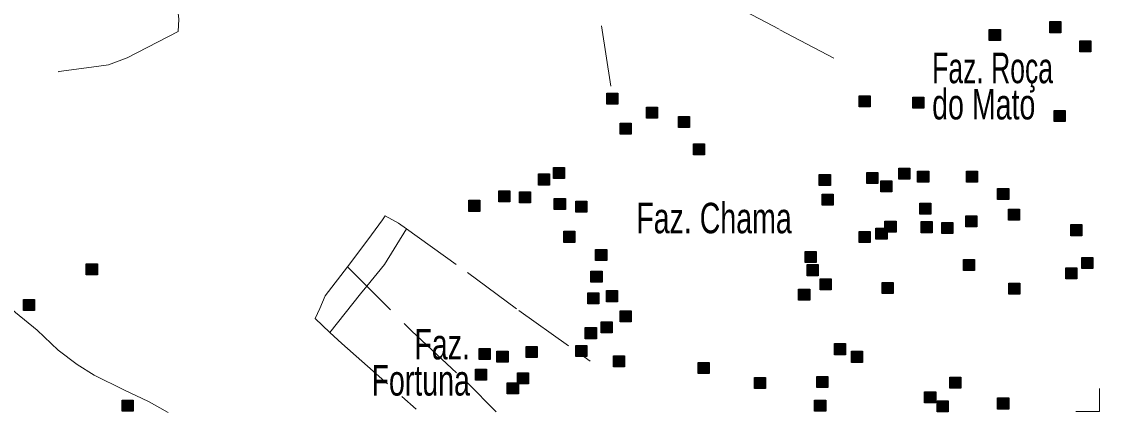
# Model space of a CAD drawing. Extents: x 445.4 to 500, y 8728.7 to 8784.
# Drawn here: x 494.35 to 500, y 8728.72 to 8730.77 of the extents above; entities that cross this region are included whole.
import ezdxf
from ezdxf.enums import TextEntityAlignment as Align

# ---------------------------------------------------------------- set-up
doc = ezdxf.new("R2010")
doc.units = 0
doc.header["$LTSCALE"] = 0.064
doc.linetypes.add('DOT_DASHED', pattern=[7.7, 5, -1.2, 0.3, -1.2])
for name, color, linetype, lineweight in [('2', 7, 'Continuous', 25), ('22', 7, 'DOT_DASHED', 13), ('63', 7, 'Continuous', 13)]:
    doc.layers.add(name, color=color, linetype=linetype, lineweight=lineweight)
doc.layers.add('61', color=7, linetype='Continuous')

msp = doc.modelspace()

# ---------------------------------------------------------------- hatches: boundary and pattern name
at = {"layer": '2'}
for points in [[(499.4223, 8730.723), (499.4803, 8730.723), (499.4803, 8730.665), (499.4223, 8730.665)], [(499.74, 8730.7646), (499.798, 8730.7646), (499.798, 8730.7066), (499.74, 8730.7066)], [(499.8965, 8730.6646), (499.9545, 8730.6646), (499.9545, 8730.6066), (499.8965, 8730.6066)], [(497.4166, 8730.3901), (497.4746, 8730.3901), (497.4746, 8730.3321), (497.4166, 8730.3321)], [(498.7401, 8730.3763), (498.7981, 8730.3763), (498.7981, 8730.3183), (498.7401, 8730.3183)], [(499.021, 8730.369), (499.079, 8730.369), (499.079, 8730.311), (499.021, 8730.311)], [(497.6236, 8730.3162), (497.6816, 8730.3162), (497.6816, 8730.2582), (497.6236, 8730.2582)], [(497.7912, 8730.2668), (497.8492, 8730.2668), (497.8492, 8730.2088), (497.7912, 8730.2088)], [(499.7628, 8730.2996), (499.8208, 8730.2996), (499.8208, 8730.2416), (499.7628, 8730.2416)], [(497.4856, 8730.2323), (497.5436, 8730.2323), (497.5436, 8730.1743), (497.4856, 8730.1743)], [(497.8701, 8730.1238), (497.9281, 8730.1238), (497.9281, 8730.0658), (497.8701, 8730.0658)], [(497.1356, 8730.0005), (497.1936, 8730.0005), (497.1936, 8729.9425), (497.1356, 8729.9425)], [(498.948, 8729.996), (499.006, 8729.996), (499.006, 8729.938), (498.948, 8729.938)], [(497.0568, 8729.966), (497.1148, 8729.966), (497.1148, 8729.908), (497.0568, 8729.908)], [(498.5306, 8729.964), (498.5886, 8729.964), (498.5886, 8729.906), (498.5306, 8729.906)], [(498.7802, 8729.974), (498.8382, 8729.974), (498.8382, 8729.916), (498.7802, 8729.916)], [(498.8532, 8729.9302), (498.9112, 8729.9302), (498.9112, 8729.8722), (498.8532, 8729.8722)], [(499.0465, 8729.9814), (499.1045, 8729.9814), (499.1045, 8729.9234), (499.0465, 8729.9234)], [(499.3019, 8729.9814), (499.3599, 8729.9814), (499.3599, 8729.9234), (499.3019, 8729.9234)], [(496.8497, 8729.8772), (496.9077, 8729.8772), (496.9077, 8729.8192), (496.8497, 8729.8192)], [(496.9582, 8729.8723), (497.0162, 8729.8723), (497.0162, 8729.8143), (496.9582, 8729.8143)], [(499.466, 8729.8901), (499.524, 8729.8901), (499.524, 8729.8321), (499.466, 8729.8321)], [(496.692, 8729.8279), (496.75, 8729.8279), (496.75, 8729.7699), (496.692, 8729.7699)], [(497.1406, 8729.8378), (497.1986, 8729.8378), (497.1986, 8729.7798), (497.1406, 8729.7798)], [(497.2539, 8729.823), (497.3119, 8729.823), (497.3119, 8729.765), (497.2539, 8729.765)], [(498.5454, 8729.8604), (498.6034, 8729.8604), (498.6034, 8729.8024), (498.5454, 8729.8024)], [(499.0575, 8729.8134), (499.1155, 8729.8134), (499.1155, 8729.7554), (499.0575, 8729.7554)], [(499.5234, 8729.7813), (499.5814, 8729.7813), (499.5814, 8729.7233), (499.5234, 8729.7233)], [(498.8751, 8729.7186), (498.9331, 8729.7186), (498.9331, 8729.6606), (498.8751, 8729.6606)], [(499.0648, 8729.7161), (499.1228, 8729.7161), (499.1228, 8729.6581), (499.0648, 8729.6581)], [(499.1733, 8729.7112), (499.2313, 8729.7112), (499.2313, 8729.6532), (499.1733, 8729.6532)], [(499.2992, 8729.747), (499.3572, 8729.747), (499.3572, 8729.689), (499.2992, 8729.689)], [(499.8491, 8729.7003), (499.9071, 8729.7003), (499.9071, 8729.6423), (499.8491, 8729.6423)], [(497.1898, 8729.6652), (497.2478, 8729.6652), (497.2478, 8729.6072), (497.1898, 8729.6072)], [(498.7401, 8729.6638), (498.7981, 8729.6638), (498.7981, 8729.6058), (498.7401, 8729.6058)], [(498.8277, 8729.682), (498.8857, 8729.682), (498.8857, 8729.624), (498.8277, 8729.624)], [(497.3574, 8729.5695), (497.4154, 8729.5695), (497.4154, 8729.5115), (497.3574, 8729.5115)], [(498.4567, 8729.5596), (498.5147, 8729.5596), (498.5147, 8729.5016), (498.4567, 8729.5016)], [(494.6858, 8729.4955), (494.7438, 8729.4955), (494.7438, 8729.4375), (494.6858, 8729.4375)], [(498.4665, 8729.4906), (498.5245, 8729.4906), (498.5245, 8729.4326), (498.4665, 8729.4326)], [(499.2873, 8729.5178), (499.3453, 8729.5178), (499.3453, 8729.4598), (499.2873, 8729.4598)], [(499.8235, 8729.474), (499.8815, 8729.474), (499.8815, 8729.416), (499.8235, 8729.416)], [(499.9074, 8729.5288), (499.9654, 8729.5288), (499.9654, 8729.4708), (499.9074, 8729.4708)], [(497.3328, 8729.456), (497.3908, 8729.456), (497.3908, 8729.398), (497.3328, 8729.398)], [(498.5355, 8729.4166), (498.5935, 8729.4166), (498.5935, 8729.3586), (498.5355, 8729.3586)], [(498.4222, 8729.3623), (498.4802, 8729.3623), (498.4802, 8729.3043), (498.4222, 8729.3043)], [(498.8605, 8729.3974), (498.9185, 8729.3974), (498.9185, 8729.3394), (498.8605, 8729.3394)], [(499.5244, 8729.3937), (499.5824, 8729.3937), (499.5824, 8729.3357), (499.5244, 8729.3357)], [(494.3555, 8729.3081), (494.4135, 8729.3081), (494.4135, 8729.2501), (494.3555, 8729.2501)], [(497.3158, 8729.343), (497.3738, 8729.343), (497.3738, 8729.285), (497.3158, 8729.285)], [(497.4146, 8729.3544), (497.4726, 8729.3544), (497.4726, 8729.2964), (497.4146, 8729.2964)], [(497.4856, 8729.2489), (497.5436, 8729.2489), (497.5436, 8729.1909), (497.4856, 8729.1909)], [(497.3869, 8729.1912), (497.4449, 8729.1912), (497.4449, 8729.1332), (497.3869, 8729.1332)], [(497.3032, 8729.1601), (497.3612, 8729.1601), (497.3612, 8729.1021), (497.3032, 8729.1021)], [(496.7462, 8729.0516), (496.8042, 8729.0516), (496.8042, 8728.9936), (496.7462, 8728.9936)], [(496.8399, 8729.0368), (496.8979, 8729.0368), (496.8979, 8728.9788), (496.8399, 8728.9788)], [(496.9927, 8729.0615), (497.0507, 8729.0615), (497.0507, 8729.0035), (496.9927, 8729.0035)], [(497.2539, 8729.0664), (497.3119, 8729.0664), (497.3119, 8729.0084), (497.2539, 8729.0084)], [(498.6095, 8729.0763), (498.6675, 8729.0763), (498.6675, 8729.0183), (498.6095, 8729.0183)], [(498.7, 8729.036), (498.758, 8729.036), (498.758, 8728.978), (498.7, 8728.978)], [(497.4511, 8729.0122), (497.5091, 8729.0122), (497.5091, 8728.9542), (497.4511, 8728.9542)], [(497.8947, 8728.9777), (497.9527, 8728.9777), (497.9527, 8728.9197), (497.8947, 8728.9197)], [(496.7265, 8728.9431), (496.7845, 8728.9431), (496.7845, 8728.8851), (496.7265, 8728.8851)], [(496.9471, 8728.9238), (497.0051, 8728.9238), (497.0051, 8728.8658), (496.9471, 8728.8658)], [(496.8939, 8728.8704), (496.9519, 8728.8704), (496.9519, 8728.8124), (496.8939, 8728.8124)], [(498.1905, 8728.8988), (498.2485, 8728.8988), (498.2485, 8728.8408), (498.1905, 8728.8408)], [(498.5173, 8728.9037), (498.5753, 8728.9037), (498.5753, 8728.8457), (498.5173, 8728.8457)], [(499.2156, 8728.9009), (499.2736, 8728.9009), (499.2736, 8728.8429), (499.2156, 8728.8429)], [(499.083, 8728.8243), (499.141, 8728.8243), (499.141, 8728.7663), (499.083, 8728.7663)], [(494.8731, 8728.7804), (494.9311, 8728.7804), (494.9311, 8728.7224), (494.8731, 8728.7224)], [(498.506, 8728.7804), (498.564, 8728.7804), (498.564, 8728.7224), (498.506, 8728.7224)], [(499.1487, 8728.7768), (499.2067, 8728.7768), (499.2067, 8728.7188), (499.1487, 8728.7188)], [(499.466, 8728.7914), (499.524, 8728.7914), (499.524, 8728.7334), (499.466, 8728.7334)]]:
    msp.add_hatch(color=256, dxfattribs=at).paths.add_polyline_path(points)

# ---------------------------------------------------------------- linework, layer by layer
for points in [[(499.4223, 8730.723), (499.4803, 8730.723), (499.4803, 8730.665), (499.4223, 8730.665)], [(499.74, 8730.7646), (499.798, 8730.7646), (499.798, 8730.7066), (499.74, 8730.7066)], [(499.8965, 8730.6646), (499.9545, 8730.6646), (499.9545, 8730.6066), (499.8965, 8730.6066)], [(497.4166, 8730.3901), (497.4746, 8730.3901), (497.4746, 8730.3321), (497.4166, 8730.3321)], [(498.7401, 8730.3763), (498.7981, 8730.3763), (498.7981, 8730.3183), (498.7401, 8730.3183)], [(499.021, 8730.369), (499.079, 8730.369), (499.079, 8730.311), (499.021, 8730.311)], [(497.6236, 8730.3162), (497.6816, 8730.3162), (497.6816, 8730.2582), (497.6236, 8730.2582)], [(497.7912, 8730.2668), (497.8492, 8730.2668), (497.8492, 8730.2088), (497.7912, 8730.2088)], [(499.7628, 8730.2996), (499.8208, 8730.2996), (499.8208, 8730.2416), (499.7628, 8730.2416)], [(497.4856, 8730.2323), (497.5436, 8730.2323), (497.5436, 8730.1743), (497.4856, 8730.1743)], [(497.8701, 8730.1238), (497.9281, 8730.1238), (497.9281, 8730.0658), (497.8701, 8730.0658)], [(497.1356, 8730.0005), (497.1936, 8730.0005), (497.1936, 8729.9425), (497.1356, 8729.9425)], [(498.948, 8729.996), (499.006, 8729.996), (499.006, 8729.938), (498.948, 8729.938)], [(497.0568, 8729.966), (497.1148, 8729.966), (497.1148, 8729.908), (497.0568, 8729.908)], [(498.5306, 8729.964), (498.5886, 8729.964), (498.5886, 8729.906), (498.5306, 8729.906)], [(498.7802, 8729.974), (498.8382, 8729.974), (498.8382, 8729.916), (498.7802, 8729.916)], [(498.8532, 8729.9302), (498.9112, 8729.9302), (498.9112, 8729.8722), (498.8532, 8729.8722)], [(499.0465, 8729.9814), (499.1045, 8729.9814), (499.1045, 8729.9234), (499.0465, 8729.9234)], [(499.3019, 8729.9814), (499.3599, 8729.9814), (499.3599, 8729.9234), (499.3019, 8729.9234)], [(496.8497, 8729.8772), (496.9077, 8729.8772), (496.9077, 8729.8192), (496.8497, 8729.8192)], [(496.9582, 8729.8723), (497.0162, 8729.8723), (497.0162, 8729.8143), (496.9582, 8729.8143)], [(499.466, 8729.8901), (499.524, 8729.8901), (499.524, 8729.8321), (499.466, 8729.8321)], [(496.692, 8729.8279), (496.75, 8729.8279), (496.75, 8729.7699), (496.692, 8729.7699)], [(497.1406, 8729.8378), (497.1986, 8729.8378), (497.1986, 8729.7798), (497.1406, 8729.7798)], [(497.2539, 8729.823), (497.3119, 8729.823), (497.3119, 8729.765), (497.2539, 8729.765)], [(498.5454, 8729.8604), (498.6034, 8729.8604), (498.6034, 8729.8024), (498.5454, 8729.8024)], [(499.0575, 8729.8134), (499.1155, 8729.8134), (499.1155, 8729.7554), (499.0575, 8729.7554)], [(499.5234, 8729.7813), (499.5814, 8729.7813), (499.5814, 8729.7233), (499.5234, 8729.7233)], [(498.8751, 8729.7186), (498.9331, 8729.7186), (498.9331, 8729.6606), (498.8751, 8729.6606)], [(499.0648, 8729.7161), (499.1228, 8729.7161), (499.1228, 8729.6581), (499.0648, 8729.6581)], [(499.1733, 8729.7112), (499.2313, 8729.7112), (499.2313, 8729.6532), (499.1733, 8729.6532)], [(499.2992, 8729.747), (499.3572, 8729.747), (499.3572, 8729.689), (499.2992, 8729.689)], [(499.8491, 8729.7003), (499.9071, 8729.7003), (499.9071, 8729.6423), (499.8491, 8729.6423)], [(497.1898, 8729.6652), (497.2478, 8729.6652), (497.2478, 8729.6072), (497.1898, 8729.6072)], [(498.7401, 8729.6638), (498.7981, 8729.6638), (498.7981, 8729.6058), (498.7401, 8729.6058)], [(498.8277, 8729.682), (498.8857, 8729.682), (498.8857, 8729.624), (498.8277, 8729.624)], [(497.3574, 8729.5695), (497.4154, 8729.5695), (497.4154, 8729.5115), (497.3574, 8729.5115)], [(498.4567, 8729.5596), (498.5147, 8729.5596), (498.5147, 8729.5016), (498.4567, 8729.5016)], [(494.6858, 8729.4955), (494.7438, 8729.4955), (494.7438, 8729.4375), (494.6858, 8729.4375)], [(498.4665, 8729.4906), (498.5245, 8729.4906), (498.5245, 8729.4326), (498.4665, 8729.4326)], [(499.2873, 8729.5178), (499.3453, 8729.5178), (499.3453, 8729.4598), (499.2873, 8729.4598)], [(499.8235, 8729.474), (499.8815, 8729.474), (499.8815, 8729.416), (499.8235, 8729.416)], [(499.9074, 8729.5288), (499.9654, 8729.5288), (499.9654, 8729.4708), (499.9074, 8729.4708)], [(497.3328, 8729.456), (497.3908, 8729.456), (497.3908, 8729.398), (497.3328, 8729.398)], [(498.5355, 8729.4166), (498.5935, 8729.4166), (498.5935, 8729.3586), (498.5355, 8729.3586)], [(498.4222, 8729.3623), (498.4802, 8729.3623), (498.4802, 8729.3043), (498.4222, 8729.3043)], [(498.8605, 8729.3974), (498.9185, 8729.3974), (498.9185, 8729.3394), (498.8605, 8729.3394)], [(499.5244, 8729.3937), (499.5824, 8729.3937), (499.5824, 8729.3357), (499.5244, 8729.3357)], [(494.3555, 8729.3081), (494.4135, 8729.3081), (494.4135, 8729.2501), (494.3555, 8729.2501)], [(497.3158, 8729.343), (497.3738, 8729.343), (497.3738, 8729.285), (497.3158, 8729.285)], [(497.4146, 8729.3544), (497.4726, 8729.3544), (497.4726, 8729.2964), (497.4146, 8729.2964)], [(497.4856, 8729.2489), (497.5436, 8729.2489), (497.5436, 8729.1909), (497.4856, 8729.1909)], [(497.3869, 8729.1912), (497.4449, 8729.1912), (497.4449, 8729.1332), (497.3869, 8729.1332)], [(497.3032, 8729.1601), (497.3612, 8729.1601), (497.3612, 8729.1021), (497.3032, 8729.1021)], [(496.7462, 8729.0516), (496.8042, 8729.0516), (496.8042, 8728.9936), (496.7462, 8728.9936)], [(496.8399, 8729.0368), (496.8979, 8729.0368), (496.8979, 8728.9788), (496.8399, 8728.9788)], [(496.9927, 8729.0615), (497.0507, 8729.0615), (497.0507, 8729.0035), (496.9927, 8729.0035)], [(497.2539, 8729.0664), (497.3119, 8729.0664), (497.3119, 8729.0084), (497.2539, 8729.0084)], [(498.6095, 8729.0763), (498.6675, 8729.0763), (498.6675, 8729.0183), (498.6095, 8729.0183)], [(498.7, 8729.036), (498.758, 8729.036), (498.758, 8728.978), (498.7, 8728.978)], [(497.4511, 8729.0122), (497.5091, 8729.0122), (497.5091, 8728.9542), (497.4511, 8728.9542)], [(497.8947, 8728.9777), (497.9527, 8728.9777), (497.9527, 8728.9197), (497.8947, 8728.9197)], [(496.7265, 8728.9431), (496.7845, 8728.9431), (496.7845, 8728.8851), (496.7265, 8728.8851)], [(496.9471, 8728.9238), (497.0051, 8728.9238), (497.0051, 8728.8658), (496.9471, 8728.8658)], [(496.8939, 8728.8704), (496.9519, 8728.8704), (496.9519, 8728.8124), (496.8939, 8728.8124)], [(498.1905, 8728.8988), (498.2485, 8728.8988), (498.2485, 8728.8408), (498.1905, 8728.8408)], [(498.5173, 8728.9037), (498.5753, 8728.9037), (498.5753, 8728.8457), (498.5173, 8728.8457)], [(499.2156, 8728.9009), (499.2736, 8728.9009), (499.2736, 8728.8429), (499.2156, 8728.8429)], [(499.083, 8728.8243), (499.141, 8728.8243), (499.141, 8728.7663), (499.083, 8728.7663)], [(494.8731, 8728.7804), (494.9311, 8728.7804), (494.9311, 8728.7224), (494.8731, 8728.7224)], [(498.506, 8728.7804), (498.564, 8728.7804), (498.564, 8728.7224), (498.506, 8728.7224)], [(499.1487, 8728.7768), (499.2067, 8728.7768), (499.2067, 8728.7188), (499.1487, 8728.7188)], [(499.466, 8728.7914), (499.524, 8728.7914), (499.524, 8728.7334), (499.466, 8728.7334)]]:
    msp.add_lwpolyline(points, close=True, dxfattribs=at)
at = {"layer": '22'}
for p, q in [((497.4368, 8730.4265), (497.3788, 8730.8058)), ((495.886, 8729.2073), (495.9633, 8729.1351))]:
    msp.add_line(p, q, dxfattribs=at)
for points in [[(494.5393, 8730.5022), (494.5423, 8730.5031), (494.6872, 8730.5221), (494.8016, 8730.5374), (494.9008, 8730.5754), (495.1677, 8730.7125), (495.1715, 8730.7773), (495.1372, 8731.0629), (495.1219, 8731.2114), (495.1004, 8731.472)], [(497.3788, 8730.8058), (497.3692, 8730.8684), (497.3302, 8731.1554), (497.6274, 8731.0435), (497.8514, 8730.9705), (498.0365, 8730.8732), (498.3239, 8730.7224), (498.6649, 8730.5424)], [(496.0552, 8729.4792), (496.1627, 8729.6201), (496.2397, 8729.725), (496.2537, 8729.746), (496.3238, 8729.7075), (496.3649, 8729.678)], [(496.1568, 8729.3777), (496.2497, 8729.491), (496.3649, 8729.678)], [(496.3649, 8729.678), (496.6845, 8729.4487), (496.9542, 8729.2493), (497.3289, 8728.9837)], [(495.1155, 8728.7156), (495.0116, 8728.773), (494.8825, 8728.8335), (494.7267, 8728.9108), (494.6379, 8728.9663), (494.5374, 8729.0419), (494.4285, 8729.1478), (494.3145, 8729.2402), (494.2492, 8729.2973), (494.1972, 8729.3427), (494.1134, 8729.4167), (494.0246, 8729.4822)], [(495.886, 8729.2073), (495.9105, 8729.2598), (495.9385, 8729.3263), (496.0552, 8729.4792)], [(496.0552, 8729.4792), (496.3933, 8729.1413), (496.684, 8728.872), (496.8359, 8728.7196)], [(495.9633, 8729.1351), (496.1236, 8729.3371), (496.1568, 8729.3777)], [(495.9633, 8729.1351), (496.0256, 8729.0769), (496.43, 8728.7196)]]:
    msp.add_lwpolyline(points, dxfattribs=at)
at = {"layer": '63'}
msp.add_lwpolyline([(499.8768, 8728.7198), (500, 8728.7198), (500, 8728.8412)], dxfattribs=at)

# ---------------------------------------------------------------- texts
at = {"layer": '61'}
for s, width, p in [('Faz. Roça', 0.65, (499.1226, 8730.442)), ('do Mato', 0.7, (499.1226, 8730.252)), ('Faz. Chama', 0.7, (497.5704, 8729.6549))]:
    msp.add_text(s, height=0.16, dxfattribs=dict(at, width=width)).set_placement(p)
at = {"layer": '61', "width": 0.7}
for s, p in [('       Faz.', (496.6978, 8728.9939)), ('Fortuna', (496.6978, 8728.8039))]:
    msp.add_text(s, height=0.16, dxfattribs=at).set_placement(p, align=Align.RIGHT)

doc.saveas('drawing.dxf')
